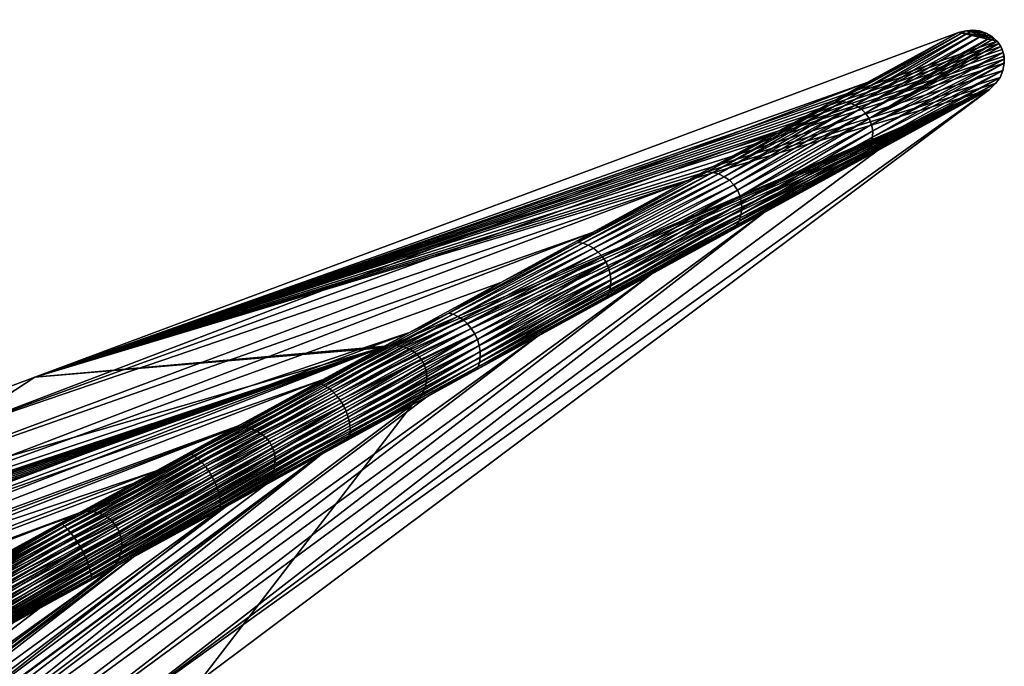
# Model space of a CAD drawing. Header units: millimetres. Extents: x -208 to -25, y 23 to 205.
# Tile 634 of 635: x -57 to -36, y 144 to 158. Entities that reach past the tile are written whole.
import ezdxf

# ---------------------------------------------------------------- set-up
doc = ezdxf.new("R2010")
doc.units = ezdxf.units.MM
doc.header["$LTSCALE"] = 65.185185
for name, color, linetype in [('165', 7, 'CONTINUOUS'), ('243', 7, 'CONTINUOUS'), ('328', 7, 'CONTINUOUS'), ('379', 7, 'CONTINUOUS'), ('414', 7, 'CONTINUOUS'), ('415', 7, 'CONTINUOUS'), ('417', 7, 'CONTINUOUS'), ('452', 7, 'CONTINUOUS')]:
    doc.layers.add(name, color=color, linetype=linetype)

msp = doc.modelspace()

# ---------------------------------------------------------------- linework, layer by layer
at = {"layer": '165', "linetype": 'CONTINUOUS'}
for points in [[(-50.785, 148.89, 50.715), (-75.999, 129.614, 56.24), (-48.797, 149.975, 56.24), (-50.785, 148.89, 50.715)], [(-77.615, 129.011, 47.588), (-75.999, 129.614, 56.24), (-50.785, 148.89, 50.715), (-77.615, 129.011, 47.588)], [(-51.956, 148.25, 47.46), (-77.615, 129.011, 47.588), (-50.785, 148.89, 50.715), (-51.956, 148.25, 47.46)], [(-52.774, 147.804, 45.189), (-77.615, 129.011, 47.588), (-51.956, 148.25, 47.46), (-52.774, 147.804, 45.189)], [(-54.764, 146.717, 39.663), (-77.615, 129.011, 47.588), (-52.774, 147.804, 45.189), (-54.764, 146.717, 39.663)], [(-79.237, 128.407, 38.882), (-77.615, 129.011, 47.588), (-54.764, 146.717, 39.663), (-79.237, 128.407, 38.882)], [(-55.236, 146.459, 38.352), (-79.237, 128.407, 38.882), (-54.764, 146.717, 39.663), (-55.236, 146.459, 38.352)], [(-56.77, 145.622, 34.087), (-79.237, 128.407, 38.882), (-55.236, 146.459, 38.352), (-56.77, 145.622, 34.087)], [(-58.518, 144.668, 29.222), (-79.237, 128.407, 38.882), (-56.77, 145.622, 34.087), (-58.518, 144.668, 29.222)]]:
    msp.add_3dface(points, dxfattribs=at)
at = {"layer": '243', "linetype": 'CONTINUOUS'}
for points in [[(-52.619, 149.464, 47.46), (-52.502, 149.489, 47.411), (-49.46, 151.189, 56.24), (-52.619, 149.464, 47.46)], [(-52.502, 149.489, 47.411), (-52.379, 149.489, 47.367), (-49.292, 151.23, 56.24), (-52.502, 149.489, 47.411)], [(-49.46, 151.189, 56.24), (-52.502, 149.489, 47.411), (-49.292, 151.23, 56.24), (-49.46, 151.189, 56.24)], [(-52.379, 149.489, 47.367), (-52.255, 149.466, 47.327), (-49.131, 151.237, 56.24), (-52.379, 149.489, 47.367)], [(-49.292, 151.23, 56.24), (-52.379, 149.489, 47.367), (-49.131, 151.237, 56.24), (-49.292, 151.23, 56.24)], [(-49.131, 151.237, 56.24), (-52.255, 149.466, 47.327), (-48.976, 151.211, 56.24), (-49.131, 151.237, 56.24)], [(-52.255, 149.466, 47.327), (-52.135, 149.42, 47.293), (-48.976, 151.211, 56.24), (-52.255, 149.466, 47.327)], [(-48.976, 151.211, 56.24), (-52.135, 149.42, 47.293), (-48.832, 151.152, 56.24), (-48.976, 151.211, 56.24)], [(-52.135, 149.42, 47.293), (-52.024, 149.355, 47.266), (-48.832, 151.152, 56.24), (-52.135, 149.42, 47.293)], [(-48.832, 151.152, 56.24), (-52.024, 149.355, 47.266), (-48.709, 151.065, 56.24), (-48.832, 151.152, 56.24)], [(-52.024, 149.355, 47.266), (-51.925, 149.272, 47.246), (-48.709, 151.065, 56.24), (-52.024, 149.355, 47.266)], [(-48.709, 151.065, 56.24), (-51.925, 149.272, 47.246), (-48.606, 150.95, 56.24), (-48.709, 151.065, 56.24)], [(-51.925, 149.272, 47.246), (-51.843, 149.173, 47.236), (-48.606, 150.95, 56.24), (-51.925, 149.272, 47.246)], [(-51.843, 149.173, 47.236), (-51.782, 149.06, 47.236), (-48.606, 150.95, 56.24), (-51.843, 149.173, 47.236)], [(-48.606, 150.95, 56.24), (-51.782, 149.06, 47.236), (-48.535, 150.819, 56.24), (-48.606, 150.95, 56.24)], [(-51.782, 149.06, 47.236), (-51.743, 148.938, 47.246), (-48.535, 150.819, 56.24), (-51.782, 149.06, 47.236)], [(-48.535, 150.819, 56.24), (-51.743, 148.938, 47.246), (-48.495, 150.671, 56.24), (-48.535, 150.819, 56.24)], [(-51.743, 148.938, 47.246), (-51.726, 148.81, 47.266), (-48.495, 150.671, 56.24), (-51.743, 148.938, 47.246)], [(-48.495, 150.671, 56.24), (-51.726, 148.81, 47.266), (-48.489, 150.52, 56.24), (-48.495, 150.671, 56.24)], [(-51.726, 148.81, 47.266), (-51.732, 148.681, 47.293), (-48.489, 150.52, 56.24), (-51.726, 148.81, 47.266)], [(-48.489, 150.52, 56.24), (-51.732, 148.681, 47.293), (-48.518, 150.367, 56.24), (-48.489, 150.52, 56.24)], [(-51.732, 148.681, 47.293), (-51.758, 148.556, 47.327), (-48.518, 150.367, 56.24), (-51.732, 148.681, 47.293)], [(-48.518, 150.367, 56.24), (-51.758, 148.556, 47.327), (-48.579, 150.224, 56.24), (-48.518, 150.367, 56.24)], [(-51.956, 148.25, 47.46), (-50.785, 148.89, 50.715), (-48.672, 150.094, 56.24), (-51.956, 148.25, 47.46)], [(-51.872, 148.335, 47.411), (-51.956, 148.25, 47.46), (-48.672, 150.094, 56.24), (-51.872, 148.335, 47.411)], [(-51.805, 148.439, 47.367), (-51.872, 148.335, 47.411), (-48.672, 150.094, 56.24), (-51.805, 148.439, 47.367)], [(-51.758, 148.556, 47.327), (-51.805, 148.439, 47.367), (-48.579, 150.224, 56.24), (-51.758, 148.556, 47.327)], [(-48.579, 150.224, 56.24), (-51.805, 148.439, 47.367), (-48.672, 150.094, 56.24), (-48.579, 150.224, 56.24)], [(-50.785, 148.89, 50.715), (-48.797, 149.975, 56.24), (-48.672, 150.094, 56.24), (-50.785, 148.89, 50.715)], [(-55.782, 147.698, 38.296), (-55.658, 147.698, 38.251), (-52.502, 149.489, 47.411), (-55.782, 147.698, 38.296)], [(-52.619, 149.464, 47.46), (-55.782, 147.698, 38.296), (-52.502, 149.489, 47.411), (-52.619, 149.464, 47.46)], [(-54.763, 148.293, 41.505), (-55.782, 147.698, 38.296), (-52.619, 149.464, 47.46), (-54.763, 148.293, 41.505)], [(-55.658, 147.698, 38.251), (-55.535, 147.675, 38.212), (-52.379, 149.489, 47.367), (-55.658, 147.698, 38.251)], [(-52.502, 149.489, 47.411), (-55.658, 147.698, 38.251), (-52.379, 149.489, 47.367), (-52.502, 149.489, 47.411)], [(-52.379, 149.489, 47.367), (-55.535, 147.675, 38.212), (-52.255, 149.466, 47.327), (-52.379, 149.489, 47.367)], [(-55.535, 147.675, 38.212), (-55.415, 147.629, 38.177), (-52.255, 149.466, 47.327), (-55.535, 147.675, 38.212)], [(-52.255, 149.466, 47.327), (-55.415, 147.629, 38.177), (-52.135, 149.42, 47.293), (-52.255, 149.466, 47.327)], [(-55.415, 147.629, 38.177), (-55.304, 147.564, 38.15), (-52.135, 149.42, 47.293), (-55.415, 147.629, 38.177)], [(-52.135, 149.42, 47.293), (-55.304, 147.564, 38.15), (-52.024, 149.355, 47.266), (-52.135, 149.42, 47.293)], [(-55.304, 147.564, 38.15), (-55.205, 147.481, 38.131), (-52.024, 149.355, 47.266), (-55.304, 147.564, 38.15)], [(-52.024, 149.355, 47.266), (-55.205, 147.481, 38.131), (-51.925, 149.272, 47.246), (-52.024, 149.355, 47.266)], [(-55.205, 147.481, 38.131), (-55.123, 147.382, 38.121), (-51.925, 149.272, 47.246), (-55.205, 147.481, 38.131)], [(-51.925, 149.272, 47.246), (-55.123, 147.382, 38.121), (-51.843, 149.173, 47.236), (-51.925, 149.272, 47.246)], [(-55.123, 147.382, 38.121), (-55.062, 147.27, 38.121), (-51.843, 149.173, 47.236), (-55.123, 147.382, 38.121)], [(-51.843, 149.173, 47.236), (-55.062, 147.27, 38.121), (-51.782, 149.06, 47.236), (-51.843, 149.173, 47.236)], [(-55.062, 147.27, 38.121), (-55.023, 147.147, 38.131), (-51.782, 149.06, 47.236), (-55.062, 147.27, 38.121)], [(-51.782, 149.06, 47.236), (-55.023, 147.147, 38.131), (-51.743, 148.938, 47.246), (-51.782, 149.06, 47.236)], [(-55.023, 147.147, 38.131), (-55.006, 147.019, 38.15), (-51.743, 148.938, 47.246), (-55.023, 147.147, 38.131)], [(-55.006, 147.019, 38.15), (-55.012, 146.89, 38.177), (-51.726, 148.81, 47.266), (-55.006, 147.019, 38.15)], [(-51.726, 148.81, 47.266), (-55.012, 146.89, 38.177), (-51.732, 148.681, 47.293), (-51.726, 148.81, 47.266)], [(-51.743, 148.938, 47.246), (-55.006, 147.019, 38.15), (-51.726, 148.81, 47.266), (-51.743, 148.938, 47.246)], [(-55.038, 146.765, 38.212), (-55.085, 146.648, 38.251), (-51.758, 148.556, 47.327), (-55.038, 146.765, 38.212)], [(-51.758, 148.556, 47.327), (-55.085, 146.648, 38.251), (-51.805, 148.439, 47.367), (-51.758, 148.556, 47.327)], [(-55.012, 146.89, 38.177), (-55.038, 146.765, 38.212), (-51.732, 148.681, 47.293), (-55.012, 146.89, 38.177)], [(-51.732, 148.681, 47.293), (-55.038, 146.765, 38.212), (-51.758, 148.556, 47.327), (-51.732, 148.681, 47.293)], [(-55.085, 146.648, 38.251), (-55.152, 146.544, 38.296), (-51.805, 148.439, 47.367), (-55.085, 146.648, 38.251)], [(-51.805, 148.439, 47.367), (-55.152, 146.544, 38.296), (-51.872, 148.335, 47.411), (-51.805, 148.439, 47.367)], [(-55.896, 147.675, 38.36), (-55.782, 147.698, 38.296), (-54.763, 148.293, 41.505), (-55.896, 147.675, 38.36)], [(-55.236, 146.459, 38.352), (-54.764, 146.717, 39.663), (-51.872, 148.335, 47.411), (-55.236, 146.459, 38.352)], [(-55.152, 146.544, 38.296), (-55.236, 146.459, 38.352), (-51.872, 148.335, 47.411), (-55.152, 146.544, 38.296)], [(-54.764, 146.717, 39.663), (-52.774, 147.804, 45.189), (-51.872, 148.335, 47.411), (-54.764, 146.717, 39.663)], [(-52.774, 147.804, 45.189), (-51.956, 148.25, 47.46), (-51.872, 148.335, 47.411), (-52.774, 147.804, 45.189)], [(-59.187, 145.878, 29.203), (-59.059, 145.909, 29.179), (-55.896, 147.675, 38.36), (-59.187, 145.878, 29.203)], [(-59.059, 145.909, 29.179), (-58.935, 145.909, 29.135), (-55.782, 147.698, 38.296), (-59.059, 145.909, 29.179)], [(-55.896, 147.675, 38.36), (-59.059, 145.909, 29.179), (-55.782, 147.698, 38.296), (-55.896, 147.675, 38.36)], [(-58.935, 145.909, 29.135), (-58.812, 145.885, 29.095), (-55.658, 147.698, 38.251), (-58.935, 145.909, 29.135)], [(-55.782, 147.698, 38.296), (-58.935, 145.909, 29.135), (-55.658, 147.698, 38.251), (-55.782, 147.698, 38.296)], [(-55.658, 147.698, 38.251), (-58.812, 145.885, 29.095), (-55.535, 147.675, 38.212), (-55.658, 147.698, 38.251)], [(-58.812, 145.885, 29.095), (-58.692, 145.84, 29.061), (-55.535, 147.675, 38.212), (-58.812, 145.885, 29.095)], [(-55.535, 147.675, 38.212), (-58.692, 145.84, 29.061), (-55.415, 147.629, 38.177), (-55.535, 147.675, 38.212)], [(-58.692, 145.84, 29.061), (-58.581, 145.774, 29.034), (-55.415, 147.629, 38.177), (-58.692, 145.84, 29.061)], [(-55.415, 147.629, 38.177), (-58.581, 145.774, 29.034), (-55.304, 147.564, 38.15), (-55.415, 147.629, 38.177)], [(-58.581, 145.774, 29.034), (-58.482, 145.691, 29.015), (-55.304, 147.564, 38.15), (-58.581, 145.774, 29.034)], [(-55.304, 147.564, 38.15), (-58.482, 145.691, 29.015), (-55.205, 147.481, 38.131), (-55.304, 147.564, 38.15)], [(-58.482, 145.691, 29.015), (-58.4, 145.592, 29.005), (-55.205, 147.481, 38.131), (-58.482, 145.691, 29.015)], [(-55.205, 147.481, 38.131), (-58.4, 145.592, 29.005), (-55.123, 147.382, 38.121), (-55.205, 147.481, 38.131)], [(-58.4, 145.592, 29.005), (-58.339, 145.48, 29.005), (-55.123, 147.382, 38.121), (-58.4, 145.592, 29.005)], [(-55.123, 147.382, 38.121), (-58.339, 145.48, 29.005), (-55.062, 147.27, 38.121), (-55.123, 147.382, 38.121)], [(-58.339, 145.48, 29.005), (-58.3, 145.358, 29.015), (-55.062, 147.27, 38.121), (-58.339, 145.48, 29.005)], [(-55.062, 147.27, 38.121), (-58.3, 145.358, 29.015), (-55.023, 147.147, 38.131), (-55.062, 147.27, 38.121)], [(-58.3, 145.358, 29.015), (-58.284, 145.23, 29.034), (-55.023, 147.147, 38.131), (-58.3, 145.358, 29.015)], [(-55.023, 147.147, 38.131), (-58.284, 145.23, 29.034), (-55.006, 147.019, 38.15), (-55.023, 147.147, 38.131)], [(-58.289, 145.101, 29.061), (-58.315, 144.976, 29.095), (-55.012, 146.89, 38.177), (-58.289, 145.101, 29.061)], [(-55.012, 146.89, 38.177), (-58.315, 144.976, 29.095), (-55.038, 146.765, 38.212), (-55.012, 146.89, 38.177)], [(-58.284, 145.23, 29.034), (-58.289, 145.101, 29.061), (-55.006, 147.019, 38.15), (-58.284, 145.23, 29.034)], [(-55.006, 147.019, 38.15), (-58.289, 145.101, 29.061), (-55.012, 146.89, 38.177), (-55.006, 147.019, 38.15)], [(-58.315, 144.976, 29.095), (-58.362, 144.859, 29.135), (-55.038, 146.765, 38.212), (-58.315, 144.976, 29.095)], [(-55.038, 146.765, 38.212), (-58.362, 144.859, 29.135), (-55.085, 146.648, 38.251), (-55.038, 146.765, 38.212)], [(-58.518, 144.668, 29.222), (-56.77, 145.622, 34.087), (-55.152, 146.544, 38.296), (-58.518, 144.668, 29.222)], [(-58.429, 144.755, 29.179), (-58.518, 144.668, 29.222), (-55.152, 146.544, 38.296), (-58.429, 144.755, 29.179)], [(-58.362, 144.859, 29.135), (-58.429, 144.755, 29.179), (-55.085, 146.648, 38.251), (-58.362, 144.859, 29.135)], [(-55.085, 146.648, 38.251), (-58.429, 144.755, 29.179), (-55.152, 146.544, 38.296), (-55.085, 146.648, 38.251)], [(-56.77, 145.622, 34.087), (-55.236, 146.459, 38.352), (-55.152, 146.544, 38.296), (-56.77, 145.622, 34.087)]]:
    msp.add_3dface(points, dxfattribs=at)
at = {"layer": '328', "linetype": 'CONTINUOUS'}
for points in [[(-39.075, 156.858, 51.334), (-56.86, 150.564, 56.24), (-37.124, 157.924, 56.24), (-39.075, 156.858, 51.334)], [(-58.689, 149.373, 48.639), (-56.86, 150.564, 56.24), (-39.075, 156.858, 51.334), (-58.689, 149.373, 48.639)], [(-41.027, 155.792, 46.428), (-58.689, 149.373, 48.639), (-39.075, 156.858, 51.334), (-41.027, 155.792, 46.428)], [(-42.98, 154.726, 41.521), (-58.689, 149.373, 48.639), (-41.027, 155.792, 46.428), (-42.98, 154.726, 41.521)], [(-60.519, 148.182, 41.037), (-58.689, 149.373, 48.639), (-42.98, 154.726, 41.521), (-60.519, 148.182, 41.037)], [(-44.944, 153.654, 36.583), (-60.519, 148.182, 41.037), (-42.98, 154.726, 41.521), (-44.944, 153.654, 36.583)], [(-62.349, 146.991, 33.436), (-60.519, 148.182, 41.037), (-44.944, 153.654, 36.583), (-62.349, 146.991, 33.436)], [(-46.918, 152.577, 31.617), (-62.349, 146.991, 33.436), (-44.944, 153.654, 36.583), (-46.918, 152.577, 31.617)], [(-48.855, 151.519, 26.736), (-62.349, 146.991, 33.436), (-46.918, 152.577, 31.617), (-48.855, 151.519, 26.736)], [(-64.179, 145.8, 25.835), (-62.349, 146.991, 33.436), (-48.855, 151.519, 26.736), (-64.179, 145.8, 25.835)], [(-50.714, 150.504, 22.05), (-64.179, 145.8, 25.835), (-48.855, 151.519, 26.736), (-50.714, 150.504, 22.05)], [(-56.86, 150.564, 56.24), (-58.689, 149.373, 48.639), (-75.613, 143.57, 56.24), (-56.86, 150.564, 56.24)], [(-66.009, 144.609, 18.233), (-64.179, 145.8, 25.835), (-50.714, 150.504, 22.05), (-66.009, 144.609, 18.233)], [(-52.5, 149.528, 17.542), (-66.009, 144.609, 18.233), (-50.714, 150.504, 22.05), (-52.5, 149.528, 17.542)], [(-54.261, 148.566, 13.096), (-66.009, 144.609, 18.233), (-52.5, 149.528, 17.542), (-54.261, 148.566, 13.096)], [(-67.839, 143.418, 10.632), (-66.009, 144.609, 18.233), (-54.261, 148.566, 13.096), (-67.839, 143.418, 10.632)], [(-56.043, 147.594, 8.597), (-67.839, 143.418, 10.632), (-54.261, 148.566, 13.096), (-56.043, 147.594, 8.597)], [(-57.85, 146.607, 4.027), (-67.839, 143.418, 10.632), (-56.043, 147.594, 8.597), (-57.85, 146.607, 4.027)]]:
    msp.add_3dface(points, dxfattribs=at)
at = {"layer": '379', "linetype": 'CONTINUOUS'}
for points in [[(-37.124, 157.924, 56.24), (-56.86, 150.564, 56.24), (-36.302, 157.741, 56.24), (-37.124, 157.924, 56.24)], [(-36.97, 157.963, 56.24), (-37.124, 157.924, 56.24), (-36.406, 157.837, 56.24), (-36.97, 157.963, 56.24)], [(-36.406, 157.837, 56.24), (-37.124, 157.924, 56.24), (-36.36, 157.8, 56.24), (-36.406, 157.837, 56.24)], [(-36.36, 157.8, 56.24), (-37.124, 157.924, 56.24), (-36.302, 157.741, 56.24), (-36.36, 157.8, 56.24)], [(-36.82, 157.975, 56.24), (-36.97, 157.963, 56.24), (-36.53, 157.91, 56.24), (-36.82, 157.975, 56.24)], [(-36.53, 157.91, 56.24), (-36.97, 157.963, 56.24), (-36.406, 157.837, 56.24), (-36.53, 157.91, 56.24)], [(-36.673, 157.958, 56.24), (-36.82, 157.975, 56.24), (-36.53, 157.91, 56.24), (-36.673, 157.958, 56.24)], [(-36.302, 157.741, 56.24), (-56.86, 150.564, 56.24), (-36.261, 157.688, 56.24), (-36.302, 157.741, 56.24)], [(-36.261, 157.688, 56.24), (-56.86, 150.564, 56.24), (-36.223, 157.627, 56.24), (-36.261, 157.688, 56.24)], [(-36.223, 157.627, 56.24), (-56.86, 150.564, 56.24), (-36.192, 157.561, 56.24), (-36.223, 157.627, 56.24)], [(-36.192, 157.561, 56.24), (-56.86, 150.564, 56.24), (-36.171, 157.499, 56.24), (-36.192, 157.561, 56.24)], [(-36.171, 157.499, 56.24), (-56.86, 150.564, 56.24), (-36.152, 157.417, 56.24), (-36.171, 157.499, 56.24)], [(-36.152, 157.417, 56.24), (-56.86, 150.564, 56.24), (-36.146, 157.359, 56.24), (-36.152, 157.417, 56.24)], [(-36.146, 157.359, 56.24), (-56.86, 150.564, 56.24), (-36.147, 157.268, 56.24), (-36.146, 157.359, 56.24)], [(-36.147, 157.268, 56.24), (-56.86, 150.564, 56.24), (-36.175, 157.114, 56.24), (-36.147, 157.268, 56.24)], [(-36.175, 157.114, 56.24), (-56.86, 150.564, 56.24), (-36.237, 156.967, 56.24), (-36.175, 157.114, 56.24)], [(-36.237, 156.967, 56.24), (-56.86, 150.564, 56.24), (-36.332, 156.834, 56.24), (-36.237, 156.967, 56.24)], [(-36.332, 156.834, 56.24), (-56.86, 150.564, 56.24), (-36.461, 156.71, 56.24), (-36.332, 156.834, 56.24)], [(-56.86, 150.564, 56.24), (-49.292, 151.23, 56.24), (-36.461, 156.71, 56.24), (-56.86, 150.564, 56.24)], [(-36.461, 156.71, 56.24), (-48.797, 149.975, 56.24), (-53.324, 144.088, 56.24), (-36.461, 156.71, 56.24)], [(-49.292, 151.23, 56.24), (-49.131, 151.237, 56.24), (-36.461, 156.71, 56.24), (-49.292, 151.23, 56.24)], [(-49.131, 151.237, 56.24), (-48.976, 151.211, 56.24), (-36.461, 156.71, 56.24), (-49.131, 151.237, 56.24)], [(-48.976, 151.211, 56.24), (-48.832, 151.152, 56.24), (-36.461, 156.71, 56.24), (-48.976, 151.211, 56.24)], [(-48.832, 151.152, 56.24), (-48.709, 151.065, 56.24), (-36.461, 156.71, 56.24), (-48.832, 151.152, 56.24)], [(-48.672, 150.094, 56.24), (-48.797, 149.975, 56.24), (-36.461, 156.71, 56.24), (-48.672, 150.094, 56.24)], [(-48.709, 151.065, 56.24), (-48.606, 150.95, 56.24), (-36.461, 156.71, 56.24), (-48.709, 151.065, 56.24)], [(-48.579, 150.224, 56.24), (-48.672, 150.094, 56.24), (-36.461, 156.71, 56.24), (-48.579, 150.224, 56.24)], [(-48.606, 150.95, 56.24), (-48.535, 150.819, 56.24), (-36.461, 156.71, 56.24), (-48.606, 150.95, 56.24)], [(-48.518, 150.367, 56.24), (-48.579, 150.224, 56.24), (-36.461, 156.71, 56.24), (-48.518, 150.367, 56.24)], [(-48.535, 150.819, 56.24), (-48.495, 150.671, 56.24), (-36.461, 156.71, 56.24), (-48.535, 150.819, 56.24)], [(-48.489, 150.52, 56.24), (-48.518, 150.367, 56.24), (-36.461, 156.71, 56.24), (-48.489, 150.52, 56.24)], [(-48.495, 150.671, 56.24), (-48.489, 150.52, 56.24), (-36.461, 156.71, 56.24), (-48.495, 150.671, 56.24)], [(-82.227, 140.11, 56.24), (-82.242, 139.96, 56.24), (-49.46, 151.189, 56.24), (-82.227, 140.11, 56.24)], [(-82.242, 139.96, 56.24), (-82.226, 139.812, 56.24), (-49.46, 151.189, 56.24), (-82.242, 139.96, 56.24)], [(-82.179, 140.252, 56.24), (-82.227, 140.11, 56.24), (-49.46, 151.189, 56.24), (-82.179, 140.252, 56.24)], [(-82.226, 139.812, 56.24), (-82.178, 139.672, 56.24), (-49.46, 151.189, 56.24), (-82.226, 139.812, 56.24)], [(-82.1, 140.39, 56.24), (-82.179, 140.252, 56.24), (-49.46, 151.189, 56.24), (-82.1, 140.39, 56.24)], [(-82.178, 139.672, 56.24), (-82.103, 139.545, 56.24), (-49.46, 151.189, 56.24), (-82.178, 139.672, 56.24)], [(-82.103, 139.545, 56.24), (-81.296, 139.316, 56.24), (-49.46, 151.189, 56.24), (-82.103, 139.545, 56.24)], [(-82.1, 140.39, 56.24), (-49.46, 151.189, 56.24), (-75.613, 143.57, 56.24), (-82.1, 140.39, 56.24)], [(-49.46, 151.189, 56.24), (-56.86, 150.564, 56.24), (-75.613, 143.57, 56.24), (-49.46, 151.189, 56.24)], [(-49.46, 151.189, 56.24), (-49.292, 151.23, 56.24), (-56.86, 150.564, 56.24), (-49.46, 151.189, 56.24)], [(-48.797, 149.975, 56.24), (-75.999, 129.614, 56.24), (-53.324, 144.088, 56.24), (-48.797, 149.975, 56.24)]]:
    msp.add_3dface(points, dxfattribs=at)
at = {"layer": '414', "linetype": 'CONTINUOUS'}
for points in [[(-37.124, 157.924, 56.24), (-36.97, 157.963, 56.24), (-39.738, 156.454, 49.301), (-37.124, 157.924, 56.24)], [(-36.97, 157.963, 56.24), (-39.601, 156.453, 49.265), (-39.738, 156.454, 49.301), (-36.97, 157.963, 56.24)], [(-39.075, 156.858, 51.334), (-37.124, 157.924, 56.24), (-39.738, 156.454, 49.301), (-39.075, 156.858, 51.334)], [(-36.97, 157.963, 56.24), (-36.82, 157.975, 56.24), (-39.601, 156.453, 49.265), (-36.97, 157.963, 56.24)], [(-36.82, 157.975, 56.24), (-39.464, 156.426, 49.235), (-39.601, 156.453, 49.265), (-36.82, 157.975, 56.24)], [(-36.82, 157.975, 56.24), (-36.673, 157.958, 56.24), (-39.464, 156.426, 49.235), (-36.82, 157.975, 56.24)], [(-36.673, 157.958, 56.24), (-39.333, 156.374, 49.211), (-39.464, 156.426, 49.235), (-36.673, 157.958, 56.24)], [(-36.673, 157.958, 56.24), (-36.53, 157.91, 56.24), (-39.333, 156.374, 49.211), (-36.673, 157.958, 56.24)], [(-36.53, 157.91, 56.24), (-39.215, 156.299, 49.192), (-39.333, 156.374, 49.211), (-36.53, 157.91, 56.24)], [(-36.53, 157.91, 56.24), (-36.406, 157.837, 56.24), (-39.215, 156.299, 49.192), (-36.53, 157.91, 56.24)], [(-36.406, 157.837, 56.24), (-39.114, 156.204, 49.18), (-39.215, 156.299, 49.192), (-36.406, 157.837, 56.24)], [(-36.406, 157.837, 56.24), (-36.36, 157.8, 56.24), (-39.114, 156.204, 49.18), (-36.406, 157.837, 56.24)], [(-36.36, 157.8, 56.24), (-36.302, 157.741, 56.24), (-39.114, 156.204, 49.18), (-36.36, 157.8, 56.24)], [(-36.302, 157.741, 56.24), (-39.036, 156.091, 49.174), (-39.114, 156.204, 49.18), (-36.302, 157.741, 56.24)], [(-36.302, 157.741, 56.24), (-36.261, 157.688, 56.24), (-39.036, 156.091, 49.174), (-36.302, 157.741, 56.24)], [(-36.261, 157.688, 56.24), (-36.223, 157.627, 56.24), (-39.036, 156.091, 49.174), (-36.261, 157.688, 56.24)], [(-36.223, 157.627, 56.24), (-36.171, 157.499, 56.24), (-39.036, 156.091, 49.174), (-36.223, 157.627, 56.24)], [(-36.223, 157.627, 56.24), (-36.192, 157.561, 56.24), (-36.171, 157.499, 56.24), (-36.223, 157.627, 56.24)], [(-36.171, 157.499, 56.24), (-38.984, 155.964, 49.18), (-39.036, 156.091, 49.174), (-36.171, 157.499, 56.24)], [(-36.171, 157.499, 56.24), (-36.146, 157.359, 56.24), (-38.984, 155.964, 49.18), (-36.171, 157.499, 56.24)], [(-36.171, 157.499, 56.24), (-36.152, 157.417, 56.24), (-36.146, 157.359, 56.24), (-36.171, 157.499, 56.24)], [(-36.146, 157.359, 56.24), (-38.959, 155.828, 49.193), (-38.984, 155.964, 49.18), (-36.146, 157.359, 56.24)], [(-36.147, 157.268, 56.24), (-36.175, 157.114, 56.24), (-38.96, 155.688, 49.212), (-36.147, 157.268, 56.24)], [(-36.147, 157.268, 56.24), (-38.96, 155.688, 49.212), (-38.959, 155.828, 49.193), (-36.147, 157.268, 56.24)], [(-36.146, 157.359, 56.24), (-36.147, 157.268, 56.24), (-38.959, 155.828, 49.193), (-36.146, 157.359, 56.24)], [(-36.175, 157.114, 56.24), (-36.237, 156.967, 56.24), (-38.987, 155.55, 49.236), (-36.175, 157.114, 56.24)], [(-36.175, 157.114, 56.24), (-38.987, 155.55, 49.236), (-38.96, 155.688, 49.212), (-36.175, 157.114, 56.24)], [(-41.027, 155.792, 46.428), (-39.075, 156.858, 51.334), (-39.738, 156.454, 49.301), (-41.027, 155.792, 46.428)], [(-39.112, 155.305, 49.301), (-36.332, 156.834, 56.24), (-38.863, 155.399, 50.202), (-39.112, 155.305, 49.301)], [(-36.332, 156.834, 56.24), (-39.112, 155.305, 49.301), (-39.038, 155.421, 49.265), (-36.332, 156.834, 56.24)], [(-36.237, 156.967, 56.24), (-36.332, 156.834, 56.24), (-39.038, 155.421, 49.265), (-36.237, 156.967, 56.24)], [(-36.237, 156.967, 56.24), (-39.038, 155.421, 49.265), (-38.987, 155.55, 49.236), (-36.237, 156.967, 56.24)], [(-36.332, 156.834, 56.24), (-36.461, 156.71, 56.24), (-38.863, 155.399, 50.202), (-36.332, 156.834, 56.24)], [(-41.027, 155.792, 46.428), (-39.738, 156.454, 49.301), (-42.499, 154.946, 42.359), (-41.027, 155.792, 46.428)], [(-39.738, 156.454, 49.301), (-42.376, 154.938, 42.288), (-42.499, 154.946, 42.359), (-39.738, 156.454, 49.301)], [(-39.601, 156.453, 49.265), (-42.376, 154.938, 42.288), (-39.738, 156.454, 49.301), (-39.601, 156.453, 49.265)], [(-39.601, 156.453, 49.265), (-42.252, 154.904, 42.228), (-42.376, 154.938, 42.288), (-39.601, 156.453, 49.265)], [(-39.464, 156.426, 49.235), (-42.252, 154.904, 42.228), (-39.601, 156.453, 49.265), (-39.464, 156.426, 49.235)], [(-39.464, 156.426, 49.235), (-42.131, 154.846, 42.18), (-42.252, 154.904, 42.228), (-39.464, 156.426, 49.235)], [(-39.333, 156.374, 49.211), (-42.131, 154.846, 42.18), (-39.464, 156.426, 49.235), (-39.333, 156.374, 49.211)], [(-39.333, 156.374, 49.211), (-42.02, 154.768, 42.143), (-42.131, 154.846, 42.18), (-39.333, 156.374, 49.211)], [(-39.215, 156.299, 49.192), (-42.02, 154.768, 42.143), (-39.333, 156.374, 49.211), (-39.215, 156.299, 49.192)], [(-39.215, 156.299, 49.192), (-41.923, 154.67, 42.12), (-42.02, 154.768, 42.143), (-39.215, 156.299, 49.192)], [(-39.114, 156.204, 49.18), (-41.923, 154.67, 42.12), (-39.215, 156.299, 49.192), (-39.114, 156.204, 49.18)], [(-39.114, 156.204, 49.18), (-41.847, 154.556, 42.11), (-41.923, 154.67, 42.12), (-39.114, 156.204, 49.18)], [(-39.036, 156.091, 49.174), (-41.847, 154.556, 42.11), (-39.114, 156.204, 49.18), (-39.036, 156.091, 49.174)], [(-39.036, 156.091, 49.174), (-41.793, 154.431, 42.119), (-41.847, 154.556, 42.11), (-39.036, 156.091, 49.174)], [(-38.984, 155.964, 49.18), (-41.793, 154.431, 42.119), (-39.036, 156.091, 49.174), (-38.984, 155.964, 49.18)], [(-38.984, 155.964, 49.18), (-41.764, 154.297, 42.144), (-41.793, 154.431, 42.119), (-38.984, 155.964, 49.18)], [(-38.959, 155.828, 49.193), (-41.764, 154.297, 42.144), (-38.984, 155.964, 49.18), (-38.959, 155.828, 49.193)], [(-42.98, 154.726, 41.521), (-41.027, 155.792, 46.428), (-42.499, 154.946, 42.359), (-42.98, 154.726, 41.521)], [(-38.959, 155.828, 49.193), (-41.758, 154.161, 42.18), (-41.764, 154.297, 42.144), (-38.959, 155.828, 49.193)], [(-38.96, 155.688, 49.212), (-41.758, 154.161, 42.18), (-38.959, 155.828, 49.193), (-38.96, 155.688, 49.212)], [(-39.038, 155.421, 49.265), (-41.814, 153.905, 42.289), (-38.987, 155.55, 49.236), (-39.038, 155.421, 49.265)], [(-38.987, 155.55, 49.236), (-41.814, 153.905, 42.289), (-41.775, 154.028, 42.229), (-38.987, 155.55, 49.236)], [(-38.987, 155.55, 49.236), (-41.775, 154.028, 42.229), (-38.96, 155.688, 49.212), (-38.987, 155.55, 49.236)], [(-38.96, 155.688, 49.212), (-41.775, 154.028, 42.229), (-41.758, 154.161, 42.18), (-38.96, 155.688, 49.212)], [(-39.112, 155.305, 49.301), (-41.874, 153.798, 42.36), (-39.038, 155.421, 49.265), (-39.112, 155.305, 49.301)], [(-39.038, 155.421, 49.265), (-41.874, 153.798, 42.36), (-41.814, 153.905, 42.289), (-39.038, 155.421, 49.265)], [(-41.874, 153.798, 42.36), (-39.112, 155.305, 49.301), (-41.267, 154.087, 44.163), (-41.874, 153.798, 42.36)], [(-41.267, 154.087, 44.163), (-39.112, 155.305, 49.301), (-38.863, 155.399, 50.202), (-41.267, 154.087, 44.163)], [(-42.98, 154.726, 41.521), (-42.499, 154.946, 42.359), (-45.259, 153.439, 35.417), (-42.98, 154.726, 41.521)], [(-42.499, 154.946, 42.359), (-42.376, 154.938, 42.288), (-45.259, 153.439, 35.417), (-42.499, 154.946, 42.359)], [(-42.376, 154.938, 42.288), (-45.15, 153.423, 35.31), (-45.259, 153.439, 35.417), (-42.376, 154.938, 42.288)], [(-42.376, 154.938, 42.288), (-42.252, 154.904, 42.228), (-45.15, 153.423, 35.31), (-42.376, 154.938, 42.288)], [(-42.252, 154.904, 42.228), (-45.038, 153.382, 35.22), (-45.15, 153.423, 35.31), (-42.252, 154.904, 42.228)], [(-42.252, 154.904, 42.228), (-42.131, 154.846, 42.18), (-45.038, 153.382, 35.22), (-42.252, 154.904, 42.228)], [(-44.944, 153.654, 36.583), (-42.98, 154.726, 41.521), (-45.259, 153.439, 35.417), (-44.944, 153.654, 36.583)], [(-42.131, 154.846, 42.18), (-44.927, 153.32, 35.148), (-45.038, 153.382, 35.22), (-42.131, 154.846, 42.18)], [(-42.131, 154.846, 42.18), (-42.02, 154.768, 42.143), (-44.927, 153.32, 35.148), (-42.131, 154.846, 42.18)], [(-42.02, 154.768, 42.143), (-44.823, 153.237, 35.093), (-44.927, 153.32, 35.148), (-42.02, 154.768, 42.143)], [(-42.02, 154.768, 42.143), (-41.923, 154.67, 42.12), (-44.823, 153.237, 35.093), (-42.02, 154.768, 42.143)], [(-41.923, 154.67, 42.12), (-44.731, 153.137, 35.059), (-44.823, 153.237, 35.093), (-41.923, 154.67, 42.12)], [(-41.923, 154.67, 42.12), (-41.847, 154.556, 42.11), (-44.731, 153.137, 35.059), (-41.923, 154.67, 42.12)], [(-41.847, 154.556, 42.11), (-44.657, 153.023, 35.044), (-44.731, 153.137, 35.059), (-41.847, 154.556, 42.11)], [(-41.847, 154.556, 42.11), (-44.601, 152.898, 35.058), (-44.657, 153.023, 35.044), (-41.847, 154.556, 42.11)], [(-41.793, 154.431, 42.119), (-44.601, 152.898, 35.058), (-41.847, 154.556, 42.11), (-41.793, 154.431, 42.119)], [(-41.793, 154.431, 42.119), (-44.567, 152.767, 35.094), (-44.601, 152.898, 35.058), (-41.793, 154.431, 42.119)], [(-41.764, 154.297, 42.144), (-44.567, 152.767, 35.094), (-41.793, 154.431, 42.119), (-41.764, 154.297, 42.144)], [(-41.764, 154.297, 42.144), (-44.554, 152.635, 35.149), (-44.567, 152.767, 35.094), (-41.764, 154.297, 42.144)], [(-41.758, 154.161, 42.18), (-44.554, 152.635, 35.149), (-41.764, 154.297, 42.144), (-41.758, 154.161, 42.18)], [(-41.814, 153.905, 42.289), (-44.588, 152.391, 35.311), (-41.775, 154.028, 42.229), (-41.814, 153.905, 42.289)], [(-41.775, 154.028, 42.229), (-44.588, 152.391, 35.311), (-44.561, 152.508, 35.221), (-41.775, 154.028, 42.229)], [(-41.775, 154.028, 42.229), (-44.561, 152.508, 35.221), (-41.758, 154.161, 42.18), (-41.775, 154.028, 42.229)], [(-41.758, 154.161, 42.18), (-44.561, 152.508, 35.221), (-44.554, 152.635, 35.149), (-41.758, 154.161, 42.18)], [(-43.675, 152.772, 38.11), (-41.874, 153.798, 42.36), (-41.267, 154.087, 44.163), (-43.675, 152.772, 38.11)], [(-41.874, 153.798, 42.36), (-44.634, 152.291, 35.418), (-41.814, 153.905, 42.289), (-41.874, 153.798, 42.36)], [(-41.814, 153.905, 42.289), (-44.634, 152.291, 35.418), (-44.588, 152.391, 35.311), (-41.814, 153.905, 42.289)], [(-46.918, 152.577, 31.617), (-44.944, 153.654, 36.583), (-45.259, 153.439, 35.417), (-46.918, 152.577, 31.617)], [(-44.634, 152.291, 35.418), (-41.874, 153.798, 42.36), (-43.675, 152.772, 38.11), (-44.634, 152.291, 35.418)], [(-46.918, 152.577, 31.617), (-45.259, 153.439, 35.417), (-48.017, 151.933, 28.474), (-46.918, 152.577, 31.617)], [(-45.259, 153.439, 35.417), (-45.15, 153.423, 35.31), (-48.017, 151.933, 28.474), (-45.259, 153.439, 35.417)], [(-45.15, 153.423, 35.31), (-47.923, 151.909, 28.331), (-48.017, 151.933, 28.474), (-45.15, 153.423, 35.31)], [(-45.15, 153.423, 35.31), (-45.038, 153.382, 35.22), (-47.923, 151.909, 28.331), (-45.15, 153.423, 35.31)], [(-45.038, 153.382, 35.22), (-47.822, 151.862, 28.211), (-47.923, 151.909, 28.331), (-45.038, 153.382, 35.22)], [(-45.038, 153.382, 35.22), (-44.927, 153.32, 35.148), (-47.822, 151.862, 28.211), (-45.038, 153.382, 35.22)], [(-44.927, 153.32, 35.148), (-47.72, 151.794, 28.115), (-47.822, 151.862, 28.211), (-44.927, 153.32, 35.148)], [(-44.927, 153.32, 35.148), (-44.823, 153.237, 35.093), (-47.72, 151.794, 28.115), (-44.927, 153.32, 35.148)], [(-44.823, 153.237, 35.093), (-47.624, 151.707, 28.042), (-47.72, 151.794, 28.115), (-44.823, 153.237, 35.093)], [(-44.823, 153.237, 35.093), (-44.731, 153.137, 35.059), (-47.624, 151.707, 28.042), (-44.823, 153.237, 35.093)], [(-44.731, 153.137, 35.059), (-47.536, 151.605, 27.997), (-47.624, 151.707, 28.042), (-44.731, 153.137, 35.059)], [(-44.731, 153.137, 35.059), (-44.657, 153.023, 35.044), (-47.536, 151.605, 27.997), (-44.731, 153.137, 35.059)], [(-44.657, 153.023, 35.044), (-47.464, 151.49, 27.977), (-47.536, 151.605, 27.997), (-44.657, 153.023, 35.044)], [(-44.657, 153.023, 35.044), (-47.406, 151.366, 27.996), (-47.464, 151.49, 27.977), (-44.657, 153.023, 35.044)], [(-44.601, 152.898, 35.058), (-47.406, 151.366, 27.996), (-44.657, 153.023, 35.044), (-44.601, 152.898, 35.058)], [(-44.601, 152.898, 35.058), (-47.368, 151.237, 28.043), (-47.406, 151.366, 27.996), (-44.601, 152.898, 35.058)], [(-44.567, 152.767, 35.094), (-47.368, 151.237, 28.043), (-44.601, 152.898, 35.058), (-44.567, 152.767, 35.094)], [(-44.567, 152.767, 35.094), (-47.347, 151.109, 28.116), (-47.368, 151.237, 28.043), (-44.567, 152.767, 35.094)], [(-44.554, 152.635, 35.149), (-47.347, 151.109, 28.116), (-44.567, 152.767, 35.094), (-44.554, 152.635, 35.149)], [(-46.104, 151.446, 31.997), (-44.634, 152.291, 35.418), (-43.675, 152.772, 38.11), (-46.104, 151.446, 31.997)], [(-48.855, 151.519, 26.736), (-46.918, 152.577, 31.617), (-48.017, 151.933, 28.474), (-48.855, 151.519, 26.736)], [(-44.554, 152.635, 35.149), (-47.345, 150.988, 28.213), (-47.347, 151.109, 28.116), (-44.554, 152.635, 35.149)], [(-44.561, 152.508, 35.221), (-47.345, 150.988, 28.213), (-44.554, 152.635, 35.149), (-44.561, 152.508, 35.221)], [(-44.634, 152.291, 35.418), (-47.392, 150.786, 28.475), (-44.588, 152.391, 35.311), (-44.634, 152.291, 35.418)], [(-44.588, 152.391, 35.311), (-47.392, 150.786, 28.475), (-47.36, 150.878, 28.332), (-44.588, 152.391, 35.311)], [(-44.588, 152.391, 35.311), (-47.36, 150.878, 28.332), (-44.561, 152.508, 35.221), (-44.588, 152.391, 35.311)], [(-44.561, 152.508, 35.221), (-47.36, 150.878, 28.332), (-47.345, 150.988, 28.213), (-44.561, 152.508, 35.221)], [(-47.392, 150.786, 28.475), (-44.634, 152.291, 35.418), (-46.104, 151.446, 31.997), (-47.392, 150.786, 28.475)], [(-48.855, 151.519, 26.736), (-48.017, 151.933, 28.474), (-50.772, 150.428, 21.529), (-48.855, 151.519, 26.736)], [(-48.017, 151.933, 28.474), (-47.923, 151.909, 28.331), (-50.772, 150.428, 21.529), (-48.017, 151.933, 28.474)], [(-47.923, 151.909, 28.331), (-50.692, 150.396, 21.35), (-50.772, 150.428, 21.529), (-47.923, 151.909, 28.331)], [(-47.923, 151.909, 28.331), (-47.822, 151.862, 28.211), (-50.692, 150.396, 21.35), (-47.923, 151.909, 28.331)], [(-47.822, 151.862, 28.211), (-50.603, 150.343, 21.201), (-50.692, 150.396, 21.35), (-47.822, 151.862, 28.211)], [(-47.822, 151.862, 28.211), (-47.72, 151.794, 28.115), (-50.603, 150.343, 21.201), (-47.822, 151.862, 28.211)], [(-47.72, 151.794, 28.115), (-50.512, 150.27, 21.08), (-50.603, 150.343, 21.201), (-47.72, 151.794, 28.115)], [(-47.72, 151.794, 28.115), (-47.624, 151.707, 28.042), (-50.512, 150.27, 21.08), (-47.72, 151.794, 28.115)], [(-47.624, 151.707, 28.042), (-50.423, 150.179, 20.99), (-50.512, 150.27, 21.08), (-47.624, 151.707, 28.042)], [(-47.624, 151.707, 28.042), (-47.536, 151.605, 27.997), (-50.423, 150.179, 20.99), (-47.624, 151.707, 28.042)], [(-50.714, 150.504, 22.05), (-48.855, 151.519, 26.736), (-50.772, 150.428, 21.529), (-50.714, 150.504, 22.05)], [(-47.536, 151.605, 27.997), (-50.339, 150.075, 20.934), (-50.423, 150.179, 20.99), (-47.536, 151.605, 27.997)], [(-47.536, 151.605, 27.997), (-47.464, 151.49, 27.977), (-50.339, 150.075, 20.934), (-47.536, 151.605, 27.997)], [(-47.464, 151.49, 27.977), (-50.269, 149.958, 20.91), (-50.339, 150.075, 20.934), (-47.464, 151.49, 27.977)], [(-47.464, 151.49, 27.977), (-50.21, 149.836, 20.933), (-50.269, 149.958, 20.91), (-47.464, 151.49, 27.977)], [(-47.406, 151.366, 27.996), (-50.21, 149.836, 20.933), (-47.464, 151.49, 27.977), (-47.406, 151.366, 27.996)], [(-47.406, 151.366, 27.996), (-50.166, 149.71, 20.991), (-50.21, 149.836, 20.933), (-47.406, 151.366, 27.996)], [(-47.368, 151.237, 28.043), (-50.166, 149.71, 20.991), (-47.406, 151.366, 27.996), (-47.368, 151.237, 28.043)], [(-48.485, 150.146, 26), (-47.392, 150.786, 28.475), (-46.104, 151.446, 31.997), (-48.485, 150.146, 26)], [(-47.368, 151.237, 28.043), (-50.139, 149.586, 21.081), (-50.166, 149.71, 20.991), (-47.368, 151.237, 28.043)], [(-47.347, 151.109, 28.116), (-50.139, 149.586, 21.081), (-47.368, 151.237, 28.043), (-47.347, 151.109, 28.116)], [(-47.347, 151.109, 28.116), (-50.127, 149.469, 21.203), (-50.139, 149.586, 21.081), (-47.347, 151.109, 28.116)], [(-47.345, 150.988, 28.213), (-50.127, 149.469, 21.203), (-47.347, 151.109, 28.116), (-47.345, 150.988, 28.213)], [(-47.392, 150.786, 28.475), (-50.147, 149.281, 21.531), (-47.36, 150.878, 28.332), (-47.392, 150.786, 28.475)], [(-47.36, 150.878, 28.332), (-50.147, 149.281, 21.531), (-50.13, 149.366, 21.352), (-47.36, 150.878, 28.332)], [(-47.36, 150.878, 28.332), (-50.13, 149.366, 21.352), (-47.345, 150.988, 28.213), (-47.36, 150.878, 28.332)], [(-47.345, 150.988, 28.213), (-50.13, 149.366, 21.352), (-50.127, 149.469, 21.203), (-47.345, 150.988, 28.213)], [(-50.147, 149.281, 21.531), (-47.392, 150.786, 28.475), (-48.485, 150.146, 26), (-50.147, 149.281, 21.531)], [(-52.5, 149.528, 17.542), (-50.714, 150.504, 22.05), (-50.772, 150.428, 21.529), (-52.5, 149.528, 17.542)], [(-52.5, 149.528, 17.542), (-50.772, 150.428, 21.529), (-53.525, 148.925, 14.583), (-52.5, 149.528, 17.542)], [(-50.772, 150.428, 21.529), (-50.692, 150.396, 21.35), (-53.525, 148.925, 14.583), (-50.772, 150.428, 21.529)], [(-50.692, 150.396, 21.35), (-53.459, 148.885, 14.369), (-53.525, 148.925, 14.583), (-50.692, 150.396, 21.35)], [(-50.692, 150.396, 21.35), (-50.603, 150.343, 21.201), (-53.459, 148.885, 14.369), (-50.692, 150.396, 21.35)], [(-50.603, 150.343, 21.201), (-53.382, 148.825, 14.19), (-53.459, 148.885, 14.369), (-50.603, 150.343, 21.201)], [(-50.603, 150.343, 21.201), (-50.512, 150.27, 21.08), (-53.382, 148.825, 14.19), (-50.603, 150.343, 21.201)], [(-50.512, 150.27, 21.08), (-53.301, 148.747, 14.045), (-53.382, 148.825, 14.19), (-50.512, 150.27, 21.08)], [(-50.512, 150.27, 21.08), (-50.423, 150.179, 20.99), (-53.301, 148.747, 14.045), (-50.512, 150.27, 21.08)], [(-50.423, 150.179, 20.99), (-53.218, 148.652, 13.936), (-53.301, 148.747, 14.045), (-50.423, 150.179, 20.99)], [(-50.423, 150.179, 20.99), (-50.339, 150.075, 20.934), (-53.218, 148.652, 13.936), (-50.423, 150.179, 20.99)], [(-50.339, 150.075, 20.934), (-53.14, 148.546, 13.869), (-53.218, 148.652, 13.936), (-50.339, 150.075, 20.934)], [(-50.339, 150.075, 20.934), (-50.269, 149.958, 20.91), (-53.14, 148.546, 13.869), (-50.339, 150.075, 20.934)], [(-50.745, 148.912, 20.301), (-50.147, 149.281, 21.531), (-48.485, 150.146, 26), (-50.745, 148.912, 20.301)], [(-50.269, 149.958, 20.91), (-53.071, 148.428, 13.841), (-53.14, 148.546, 13.869), (-50.269, 149.958, 20.91)], [(-50.269, 149.958, 20.91), (-53.01, 148.307, 13.868), (-53.071, 148.428, 13.841), (-50.269, 149.958, 20.91)], [(-50.21, 149.836, 20.933), (-53.01, 148.307, 13.868), (-50.269, 149.958, 20.91), (-50.21, 149.836, 20.933)], [(-50.21, 149.836, 20.933), (-52.962, 148.183, 13.937), (-53.01, 148.307, 13.868), (-50.21, 149.836, 20.933)], [(-50.166, 149.71, 20.991), (-52.962, 148.183, 13.937), (-50.21, 149.836, 20.933), (-50.166, 149.71, 20.991)], [(-50.166, 149.71, 20.991), (-52.928, 148.063, 14.046), (-52.962, 148.183, 13.937), (-50.166, 149.71, 20.991)], [(-50.139, 149.586, 21.081), (-52.928, 148.063, 14.046), (-50.166, 149.71, 20.991), (-50.139, 149.586, 21.081)], [(-54.261, 148.566, 13.096), (-52.5, 149.528, 17.542), (-53.525, 148.925, 14.583), (-54.261, 148.566, 13.096)], [(-50.139, 149.586, 21.081), (-52.906, 147.952, 14.192), (-52.928, 148.063, 14.046), (-50.139, 149.586, 21.081)], [(-50.127, 149.469, 21.203), (-52.906, 147.952, 14.192), (-50.139, 149.586, 21.081), (-50.127, 149.469, 21.203)], [(-50.127, 149.469, 21.203), (-52.898, 147.855, 14.371), (-52.906, 147.952, 14.192), (-50.127, 149.469, 21.203)], [(-50.13, 149.366, 21.352), (-52.898, 147.855, 14.371), (-50.127, 149.469, 21.203), (-50.13, 149.366, 21.352)], [(-52.9, 147.779, 14.586), (-50.147, 149.281, 21.531), (-52.922, 147.724, 14.806), (-52.9, 147.779, 14.586)], [(-52.922, 147.724, 14.806), (-50.147, 149.281, 21.531), (-50.745, 148.912, 20.301), (-52.922, 147.724, 14.806)], [(-50.147, 149.281, 21.531), (-52.9, 147.779, 14.586), (-50.13, 149.366, 21.352), (-50.147, 149.281, 21.531)], [(-50.13, 149.366, 21.352), (-52.9, 147.779, 14.586), (-52.898, 147.855, 14.371), (-50.13, 149.366, 21.352)], [(-54.261, 148.566, 13.096), (-53.525, 148.925, 14.583), (-56.275, 147.423, 7.636), (-54.261, 148.566, 13.096)], [(-53.525, 148.925, 14.583), (-53.459, 148.885, 14.369), (-56.275, 147.423, 7.636), (-53.525, 148.925, 14.583)], [(-53.459, 148.885, 14.369), (-56.223, 147.376, 7.385), (-56.275, 147.423, 7.636), (-53.459, 148.885, 14.369)], [(-53.459, 148.885, 14.369), (-53.382, 148.825, 14.19), (-56.223, 147.376, 7.385), (-53.459, 148.885, 14.369)], [(-53.382, 148.825, 14.19), (-56.158, 147.309, 7.177), (-56.223, 147.376, 7.385), (-53.382, 148.825, 14.19)], [(-53.382, 148.825, 14.19), (-53.301, 148.747, 14.045), (-56.158, 147.309, 7.177), (-53.382, 148.825, 14.19)], [(-56.043, 147.594, 8.597), (-54.261, 148.566, 13.096), (-56.275, 147.423, 7.636), (-56.043, 147.594, 8.597)], [(-53.301, 148.747, 14.045), (-56.086, 147.226, 7.007), (-56.158, 147.309, 7.177), (-53.301, 148.747, 14.045)], [(-53.301, 148.747, 14.045), (-53.218, 148.652, 13.936), (-56.086, 147.226, 7.007), (-53.301, 148.747, 14.045)], [(-53.218, 148.652, 13.936), (-56.011, 147.127, 6.881), (-56.086, 147.226, 7.007), (-53.218, 148.652, 13.936)], [(-53.218, 148.652, 13.936), (-53.14, 148.546, 13.869), (-56.011, 147.127, 6.881), (-53.218, 148.652, 13.936)], [(-53.14, 148.546, 13.869), (-55.937, 147.019, 6.803), (-56.011, 147.127, 6.881), (-53.14, 148.546, 13.869)], [(-53.14, 148.546, 13.869), (-53.071, 148.428, 13.841), (-55.937, 147.019, 6.803), (-53.14, 148.546, 13.869)], [(-53.071, 148.428, 13.841), (-55.87, 146.9, 6.77), (-55.937, 147.019, 6.803), (-53.071, 148.428, 13.841)], [(-53.071, 148.428, 13.841), (-55.807, 146.78, 6.802), (-55.87, 146.9, 6.77), (-53.071, 148.428, 13.841)], [(-53.01, 148.307, 13.868), (-55.807, 146.78, 6.802), (-53.071, 148.428, 13.841), (-53.01, 148.307, 13.868)], [(-53.01, 148.307, 13.868), (-55.755, 146.659, 6.882), (-55.807, 146.78, 6.802), (-53.01, 148.307, 13.868)], [(-52.962, 148.183, 13.937), (-55.755, 146.659, 6.882), (-53.01, 148.307, 13.868), (-52.962, 148.183, 13.937)], [(-52.962, 148.183, 13.937), (-55.714, 146.543, 7.009), (-55.755, 146.659, 6.882), (-52.962, 148.183, 13.937)], [(-52.928, 148.063, 14.046), (-55.714, 146.543, 7.009), (-52.962, 148.183, 13.937), (-52.928, 148.063, 14.046)], [(-52.928, 148.063, 14.046), (-55.682, 146.437, 7.179), (-55.714, 146.543, 7.009), (-52.928, 148.063, 14.046)], [(-52.906, 147.952, 14.192), (-55.682, 146.437, 7.179), (-52.928, 148.063, 14.046), (-52.906, 147.952, 14.192)], [(-52.906, 147.952, 14.192), (-55.662, 146.346, 7.388), (-55.682, 146.437, 7.179), (-52.906, 147.952, 14.192)], [(-52.898, 147.855, 14.371), (-55.662, 146.346, 7.388), (-52.906, 147.952, 14.192), (-52.898, 147.855, 14.371)], [(-52.898, 147.855, 14.371), (-55.65, 146.278, 7.639), (-55.662, 146.346, 7.388), (-52.898, 147.855, 14.371)], [(-52.9, 147.779, 14.586), (-55.65, 146.278, 7.639), (-52.898, 147.855, 14.371), (-52.9, 147.779, 14.586)], [(-55.65, 146.278, 7.639), (-52.9, 147.779, 14.586), (-55.104, 146.532, 9.295), (-55.65, 146.278, 7.639)], [(-55.104, 146.532, 9.295), (-52.9, 147.779, 14.586), (-52.922, 147.724, 14.806), (-55.104, 146.532, 9.295)], [(-57.85, 146.607, 4.027), (-56.043, 147.594, 8.597), (-56.275, 147.423, 7.636), (-57.85, 146.607, 4.027)], [(-57.85, 146.607, 4.027), (-56.275, 147.423, 7.636), (-59.021, 145.924, 0.686), (-57.85, 146.607, 4.027)], [(-56.275, 147.423, 7.636), (-56.223, 147.376, 7.385), (-59.021, 145.924, 0.686), (-56.275, 147.423, 7.636)], [(-56.223, 147.376, 7.385), (-58.983, 145.868, 0.4), (-59.021, 145.924, 0.686), (-56.223, 147.376, 7.385)], [(-56.223, 147.376, 7.385), (-56.158, 147.309, 7.177), (-58.983, 145.868, 0.4), (-56.223, 147.376, 7.385)], [(-56.158, 147.309, 7.177), (-58.93, 145.796, 0.162), (-58.983, 145.868, 0.4), (-56.158, 147.309, 7.177)], [(-56.158, 147.309, 7.177), (-56.086, 147.226, 7.007), (-58.93, 145.796, 0.162), (-56.158, 147.309, 7.177)], [(-56.086, 147.226, 7.007), (-58.868, 145.706, -0.032), (-58.93, 145.796, 0.162), (-56.086, 147.226, 7.007)], [(-56.086, 147.226, 7.007), (-56.011, 147.127, 6.881), (-58.868, 145.706, -0.032), (-56.086, 147.226, 7.007)], [(-56.011, 147.127, 6.881), (-58.8, 145.605, -0.176), (-58.868, 145.706, -0.032), (-56.011, 147.127, 6.881)], [(-56.011, 147.127, 6.881), (-55.937, 147.019, 6.803), (-58.8, 145.605, -0.176), (-56.011, 147.127, 6.881)], [(-55.937, 147.019, 6.803), (-58.73, 145.493, -0.265), (-58.8, 145.605, -0.176), (-55.937, 147.019, 6.803)], [(-55.937, 147.019, 6.803), (-55.87, 146.9, 6.77), (-58.73, 145.493, -0.265), (-55.937, 147.019, 6.803)], [(-55.87, 146.9, 6.77), (-58.665, 145.374, -0.303), (-58.73, 145.493, -0.265), (-55.87, 146.9, 6.77)], [(-55.87, 146.9, 6.77), (-58.601, 145.255, -0.266), (-58.665, 145.374, -0.303), (-55.87, 146.9, 6.77)], [(-55.807, 146.78, 6.802), (-58.601, 145.255, -0.266), (-55.87, 146.9, 6.77), (-55.807, 146.78, 6.802)], [(-55.807, 146.78, 6.802), (-58.544, 145.136, -0.175), (-58.601, 145.255, -0.266), (-55.807, 146.78, 6.802)], [(-55.755, 146.659, 6.882), (-58.544, 145.136, -0.175), (-55.807, 146.78, 6.802), (-55.755, 146.659, 6.882)], [(-55.755, 146.659, 6.882), (-58.495, 145.024, -0.03), (-58.544, 145.136, -0.175), (-55.755, 146.659, 6.882)], [(-55.714, 146.543, 7.009), (-58.495, 145.024, -0.03), (-55.755, 146.659, 6.882), (-55.714, 146.543, 7.009)], [(-55.714, 146.543, 7.009), (-58.454, 144.924, 0.165), (-58.495, 145.024, -0.03), (-55.714, 146.543, 7.009)], [(-55.682, 146.437, 7.179), (-58.454, 144.924, 0.165), (-55.714, 146.543, 7.009), (-55.682, 146.437, 7.179)], [(-57.327, 145.319, 3.675), (-55.65, 146.278, 7.639), (-55.104, 146.532, 9.295), (-57.327, 145.319, 3.675)], [(-55.682, 146.437, 7.179), (-58.422, 144.84, 0.404), (-58.454, 144.924, 0.165), (-55.682, 146.437, 7.179)], [(-55.662, 146.346, 7.388), (-58.422, 144.84, 0.404), (-55.682, 146.437, 7.179), (-55.662, 146.346, 7.388)], [(-55.662, 146.346, 7.388), (-58.396, 144.779, 0.69), (-58.422, 144.84, 0.404), (-55.662, 146.346, 7.388)], [(-55.65, 146.278, 7.639), (-58.396, 144.779, 0.69), (-55.662, 146.346, 7.388), (-55.65, 146.278, 7.639)], [(-58.396, 144.779, 0.69), (-55.65, 146.278, 7.639), (-57.327, 145.319, 3.675), (-58.396, 144.779, 0.69)]]:
    msp.add_3dface(points, dxfattribs=at)
at = {"layer": '415', "linetype": 'CONTINUOUS'}
for points in [[(-36.461, 156.71, 56.24), (-53.324, 144.088, 56.24), (-55.315, 143.193, 48.64), (-36.461, 156.71, 56.24)], [(-38.863, 155.399, 50.202), (-36.461, 156.71, 56.24), (-55.315, 143.193, 48.64), (-38.863, 155.399, 50.202)], [(-41.267, 154.087, 44.163), (-38.863, 155.399, 50.202), (-55.315, 143.193, 48.64), (-41.267, 154.087, 44.163)], [(-43.675, 152.772, 38.11), (-41.267, 154.087, 44.163), (-57.306, 142.298, 41.04), (-43.675, 152.772, 38.11)], [(-41.267, 154.087, 44.163), (-55.315, 143.193, 48.64), (-57.306, 142.298, 41.04), (-41.267, 154.087, 44.163)], [(-46.104, 151.446, 31.997), (-43.675, 152.772, 38.11), (-59.297, 141.403, 33.439), (-46.104, 151.446, 31.997)], [(-43.675, 152.772, 38.11), (-57.306, 142.298, 41.04), (-59.297, 141.403, 33.439), (-43.675, 152.772, 38.11)], [(-48.485, 150.146, 26), (-46.104, 151.446, 31.997), (-61.288, 140.507, 25.839), (-48.485, 150.146, 26)], [(-46.104, 151.446, 31.997), (-59.297, 141.403, 33.439), (-61.288, 140.507, 25.839), (-46.104, 151.446, 31.997)], [(-50.745, 148.912, 20.301), (-48.485, 150.146, 26), (-61.288, 140.507, 25.839), (-50.745, 148.912, 20.301)], [(-52.922, 147.724, 14.806), (-50.745, 148.912, 20.301), (-63.279, 139.612, 18.239), (-52.922, 147.724, 14.806)], [(-50.745, 148.912, 20.301), (-61.288, 140.507, 25.839), (-63.279, 139.612, 18.239), (-50.745, 148.912, 20.301)], [(-55.104, 146.532, 9.295), (-52.922, 147.724, 14.806), (-65.27, 138.717, 10.639), (-55.104, 146.532, 9.295)], [(-52.922, 147.724, 14.806), (-63.279, 139.612, 18.239), (-65.27, 138.717, 10.639), (-52.922, 147.724, 14.806)], [(-57.327, 145.319, 3.675), (-55.104, 146.532, 9.295), (-67.261, 137.822, 3.038), (-57.327, 145.319, 3.675)], [(-55.104, 146.532, 9.295), (-65.27, 138.717, 10.639), (-67.261, 137.822, 3.038), (-55.104, 146.532, 9.295)]]:
    msp.add_3dface(points, dxfattribs=at)
at = {"layer": '417', "linetype": 'CONTINUOUS'}
for points in [[(-57.61, 171.717, 38.11), (-55.669, 173.657, 44.163), (-67.738, 157.826, 41.04), (-57.61, 171.717, 38.11)], [(-55.669, 173.657, 44.163), (-66.079, 159.246, 48.64), (-67.738, 157.826, 41.04), (-55.669, 173.657, 44.163)]]:
    msp.add_3dface(points, dxfattribs=at)
at = {"layer": '452', "linetype": 'CONTINUOUS'}
for points in [[(-81.296, 139.316, 56.24), (-82.677, 138.282, 47.587), (-49.46, 151.189, 56.24), (-81.296, 139.316, 56.24)], [(-82.677, 138.282, 47.587), (-52.619, 149.464, 47.46), (-49.46, 151.189, 56.24), (-82.677, 138.282, 47.587)], [(-82.677, 138.282, 47.587), (-84.062, 137.244, 38.883), (-52.619, 149.464, 47.46), (-82.677, 138.282, 47.587)], [(-84.062, 137.244, 38.883), (-54.763, 148.293, 41.505), (-52.619, 149.464, 47.46), (-84.062, 137.244, 38.883)], [(-84.062, 137.244, 38.883), (-55.896, 147.675, 38.36), (-54.763, 148.293, 41.505), (-84.062, 137.244, 38.883)], [(-55.896, 147.675, 38.36), (-84.062, 137.244, 38.883), (-84.764, 136.439, 29.822), (-55.896, 147.675, 38.36)], [(-59.187, 145.878, 29.203), (-55.896, 147.675, 38.36), (-84.764, 136.439, 29.822), (-59.187, 145.878, 29.203)]]:
    msp.add_3dface(points, dxfattribs=at)

doc.saveas('drawing.dxf')
